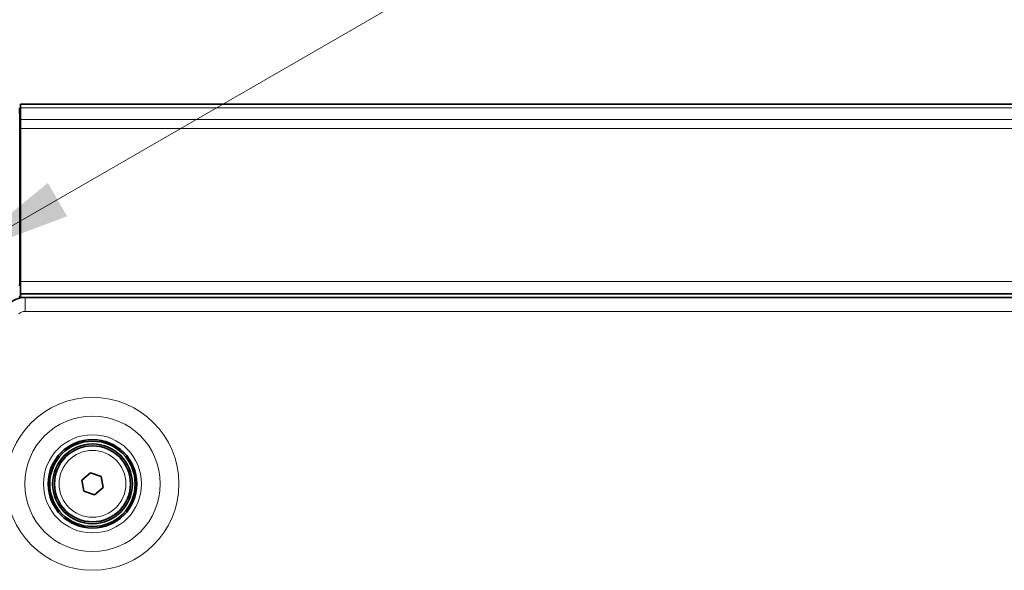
# Model space of a CAD drawing. Header units: millimetres. Extents: x 0 to 1118, y 0 to 864.
# Tile 287 of 339: x 695 to 733, y 788 to 810. Entities that reach past the tile are written whole.
import ezdxf

# ---------------------------------------------------------------- set-up
doc = ezdxf.new("R2010")
doc.units = ezdxf.units.MM
doc.styles.add('SLDTEXTSTYLE0', font='TXT', dxfattribs={"width": 0.605})
doc.dimstyles.new('SLDDIMSTYLE6', dxfattribs={"dimtxt": 3.175, "dimasz": 4.572, "dimexe": 0, "dimexo": 0.0625, "dimgap": 0.79375, "dimtad": 0, "dimtih": 1, "dimtoh": 1, "dimdec": 1, "dimlfac": 4, "dimrnd": 1e-09, "dimzin": 12, "dimdsep": 46, "dimtxsty": 'SLDTEXTSTYLE0', "dimsah": 1, "dimcen": 0, "dimadec": 0, "dimazin": 3, "dimtfac": 1, "dimtofl": 0, "dimtmove": 0, "dimatfit": 3, "dimfxl": 1, "dimfrac": 2, "dimtolj": 1, "dimtzin": 12, "dimarcsym": 0})

# ---------------------------------------------------------------- blocks, each defined once
blk = doc.blocks.new('_D_21')
at = {"color": 7, "linetype": 'Continuous', "lineweight": 0}
for p, q in [((747.95, 829.854), (746.858, 829.854)), ((746.858, 829.854), (746.858, 824.981)), ((751.588, 829.854), (752.679, 829.854)), ((752.679, 829.854), (752.679, 824.981)), ((746.858, 824.981), (747.95, 824.981)), ((752.679, 824.981), (751.588, 824.981)), ((692.123, 800.252), (729.474, 821.817)), ((729.474, 821.817), (735.356, 821.817))]:
    blk.add_line(p, q, dxfattribs=at)
at = {"color": 7, "linetype": 'Continuous', "lineweight": 18}
blk.add_solid([(692.123, 800.252), (696.463, 801.879), (695.701, 803.198)], dxfattribs=at)
at = {"color": 7, "linetype": 'Continuous', "lineweight": 18, "char_height": 3.175, "attachment_point": 1, "style": 'SLDTEXTSTYLE0'}
for s, insert in [('%%c', (732.649, 829.065)), ('21.1', (737.278, 829.074)), ('.8', (747.95, 829.074)), ('BOSS SURFACES', (754.961, 829.074)), ('ACT AS STACKING POINTS', (735.356, 823.474)), ('4 PLACES', (771.215, 818.601))]:
    blk.add_mtext(s, dxfattribs=dict(at, insert=insert))

msp = doc.modelspace()

# ---------------------------------------------------------------- linework, layer by layer
at = {"color": 7, "linetype": 'Continuous', "lineweight": 35}
for p, q in [((694.5911, 805.7051), (694.5831, 806.1622)), ((694.6262, 806.3087), (878.5512, 806.3087)), ((694.6262, 806.3087), (694.6262, 806.1622)), ((694.6262, 806.1622), (694.6262, 805.7051)), ((694.5762, 805.7051), (694.5911, 805.7051)), ((694.5911, 805.7051), (694.5911, 799.2402)), ((694.6262, 805.7051), (694.6262, 805.3516)), ((694.6262, 805.3516), (694.6262, 799.3087)), ((694.6262, 805.2212), (694.5911, 805.2212)), ((694.6262, 804.4712), (694.5911, 804.4712)), ((694.5911, 804.1587), (694.6262, 804.1587)), ((694.6262, 803.6587), (694.5911, 803.6587)), ((694.6262, 799.9912), (694.5911, 799.9561)), ((694.5762, 799.2402), (694.5911, 799.2402)), ((694.5911, 799.2402), (694.5762, 799.1354)), ((694.6262, 799.3087), (694.6262, 798.8087)), ((694.5653, 798.6752), (694.6262, 798.7361)), ((694.6262, 798.8087), (878.5512, 798.8087)), ((694.6262, 798.7361), (694.6262, 798.8087)), ((694.6262, 798.7361), (694.6262, 798.6544)), ((694.799, 798.6712), (878.3784, 798.6712)), ((697.0409, 791.4554), (697.3793, 791.7481)), ((697.3793, 791.7481), (697.8021, 791.6014)), ((697.1253, 791.0159), (697.0409, 791.4554)), ((697.8021, 791.6014), (697.8864, 791.162)), ((697.548, 790.8692), (697.1253, 791.0159)), ((697.8864, 791.162), (697.548, 790.8692))]:
    msp.add_line(p, q, dxfattribs=at)
at = {"color": 7, "linetype": 'Continuous', "lineweight": 18}
for p, q in [((694.6262, 806.1622), (878.5512, 806.1622)), ((694.5911, 805.4917), (694.6262, 805.4917)), ((694.6262, 805.7051), (878.5512, 805.7051)), ((694.6262, 805.3516), (878.5512, 805.3516)), ((694.6262, 805.2329), (694.5911, 805.2329)), ((694.6262, 799.3087), (878.5512, 799.3087)), ((694.6262, 798.6837), (878.5512, 798.6837)), ((694.799, 798.1212), (694.799, 798.6712)), ((694.799, 798.1212), (878.3784, 798.1212))]:
    msp.add_line(p, q, dxfattribs=at)
for radius in [3.4165, 2.677, 1.9375, 1.3179]:
    msp.add_circle((697.4637, 791.3087), radius, dxfattribs=at)
at = {"color": 7, "linetype": 'Continuous', "lineweight": 35}
for radius in [1.75, 1.6875, 1.575, 1.5]:
    msp.add_circle((697.4637, 791.3087), radius, dxfattribs=at)
msp.add_arc((694.799, 797.7712), 0.9, 90, 135, dxfattribs=at)
at = {"color": 7, "linetype": 'Continuous', "lineweight": 18}
msp.add_arc((694.799, 797.7712), 0.35, 90, 135, dxfattribs=at)

# ---------------------------------------------------------------- dimensions: what is measured, and where the dimension line sits
dim = msp.add_diameter_dim_2p(p1=(687.5545, 797.6149), p2=(692.1228, 800.2524), text='<> BOSS SURFACES\\PACT AS STACKING POINTS\\P4 PLACES', dimstyle='SLDDIMSTYLE6', dxfattribs=at)
dim.commit()
dim.dimension.update_dxf_attribs({"geometry": '_D_21', "text_midpoint": (762.3591, 822.5448), "dimtype": 163})

doc.saveas('drawing.dxf')
